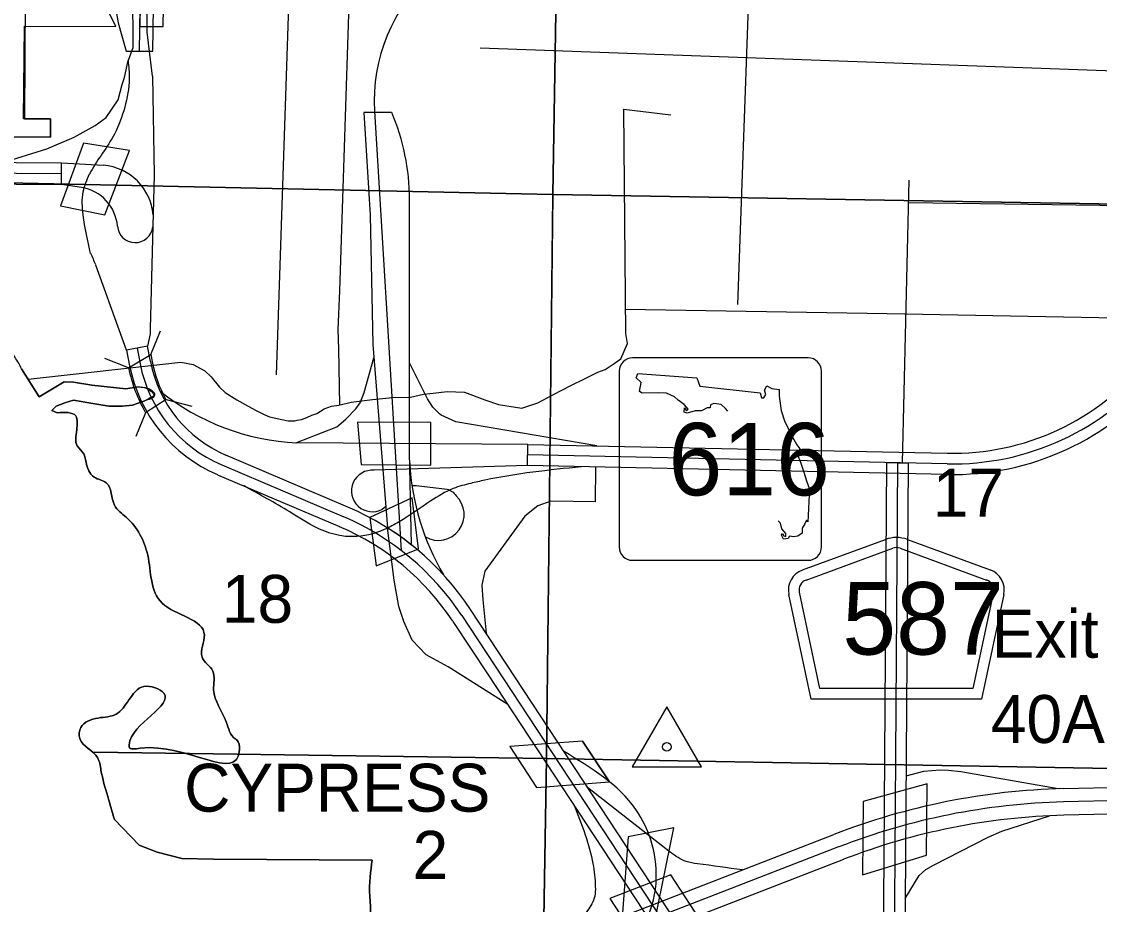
# Model space of a CAD drawing. Extents: x 380424 to 701066, y 1117407 to 1412949.
# Drawn here: x 478681 to 488803, y 1314442 to 1322731 of the extents above; entities that cross this region are included whole.
import ezdxf

# ---------------------------------------------------------------- set-up
doc = ezdxf.new("R2010")
doc.units = 0
for name, color, linetype in [('Airport Runways', 7, 'Continuous'), ('Bridges and Drawbridges State Highways', 7, 'Continuous'), ('Cities Incorporated Area', 7, 'Continuous'), ('Connecting Roads', 7, 'Continuous'), ('County Route Divided Highway Outline and Fill', 7, 'Continuous'), ('County Routes Highway Center Lines', 7, 'Continuous'), ('Interstate Divided Highway Outline and Fill', 7, 'Continuous'), ('Interstate Highway Center Lines', 7, 'Continuous'), ('Interstate Ramps', 7, 'Continuous'), ('Interstates Related Text', 7, 'Continuous'), ('Masks for Road Features', 7, 'Continuous'), ('Narrow Canals', 7, 'Continuous'), ('Roadshields County Roads', 7, 'Continuous'), ('Roadshilelds State Highways', 7, 'Continuous'), ('Section Lines', 7, 'Continuous'), ('Section Numbers', 7, 'Continuous'), ('State Route Divided Highway Outline and Fill', 7, 'Continuous'), ('State Routes Highway Center Lines', 7, 'Continuous'), ('State Routes Ramps', 7, 'Continuous'), ('Toll Divided Highway Outline and Fill', 7, 'Continuous'), ('Toll Highway Center Lines', 7, 'Continuous'), ('Toll Ramps', 7, 'Continuous'), ('Triangulation Station', 7, 'Continuous'), ('Triangulation Station Text', 7, 'Continuous')]:
    doc.layers.add(name, color=color, linetype=linetype)

msp = doc.modelspace()

# ---------------------------------------------------------------- linework, layer by layer
at = {"layer": 'Airport Runways'}
for p, q in [((485718, 1328761), (485404, 1320075)), ((482987, 1322486), (490302, 1322218))]:
    msp.add_line(p, q, dxfattribs=at)
msp.add_lwpolyline([(481074, 1319413), (481465, 1331109)], dxfattribs=at)
at = {"layer": 'Bridges and Drawbridges State Highways'}
for p, q in [((479894, 1319604), (479985, 1319828)), ((479687, 1319479), (479463, 1319569)), ((480038, 1319183), (479846, 1319059)), ((480038, 1319183), (480280, 1319121)), ((479846, 1319059), (479755, 1318835)), ((483266, 1315924), (483517, 1315541)), ((483950, 1315975), (484202, 1315593))]:
    msp.add_line(p, q, dxfattribs=at)
msp.add_lwpolyline([(479687, 1319479), (479894, 1319604), (479907, 1319541)], dxfattribs=at)
for radius, start, end in [(1414, 191.6932, 209.9535), (1186, 190.9029, 209.3721)]:
    msp.add_arc((481071, 1319765), radius, start, end, dxfattribs=at)
at = {"layer": 'Cities Incorporated Area'}
for points in [[(475551, 1321673), (478952, 1321645), (478952, 1321819), (478700, 1321819), (478710, 1322687), (479566, 1322686), (479058, 1323724), (475864, 1323724), (475864, 1326654), (479852, 1326624), (479792, 1322685), (480011, 1322685), (480033, 1323942), (481051, 1323915)], [(478719, 1323529), (478708, 1321819), (478952, 1321819), (478952, 1321645), (475551, 1321673)], [(478681, 1319471), (478848, 1319208), (479081, 1319348), (479168, 1319344), (479340, 1319317), (479660, 1319282), (479757, 1319300)], [(479757, 1319300), (479660, 1319282), (479340, 1319317), (479168, 1319344), (479081, 1319348), (478848, 1319208), (478681, 1319471)], [(479831, 1319168), (479722, 1319129), (479625, 1319120), (479502, 1319120), (479313, 1319151), (479168, 1319177), (479089, 1319151), (479006, 1319120), (478967, 1319080), (479015, 1319058)], [(479015, 1319058), (478967, 1319080), (479006, 1319120), (479089, 1319151), (479168, 1319177), (479313, 1319151), (479502, 1319120), (479625, 1319120), (479722, 1319129), (479831, 1319168)], [(479554, 1315238), (479785, 1315000), (479956, 1314933), (480186, 1314874), (480483, 1314866), (481973, 1314859)], [(481973, 1314859), (480483, 1314866), (480186, 1314874), (479956, 1314933), (479785, 1315000), (479554, 1315238)]]:
    msp.add_lwpolyline(points, dxfattribs=at)
for points in [[(478681, 1319471), (478655, 1319524), (478620, 1319578), (478444, 1319905), (478282, 1320079), (478207, 1320163)], [(479757, 1319300), (479837, 1319294), (479925, 1319218), (479831, 1319168)], [(479831, 1319168), (479849, 1319177), (479890, 1319200), (479918, 1319214), (479932, 1319224), (479933, 1319231), (479919, 1319253), (479902, 1319267), (479868, 1319285), (479820, 1319295), (479757, 1319300)], [(479015, 1319058), (479190, 1319028), (479199, 1318897), (479204, 1318747), (479265, 1318673), (479287, 1318594), (479362, 1318454), (479476, 1318401), (479555, 1318190), (479664, 1318077), (479866, 1317721), (480002, 1317270), (480398, 1316971), (480376, 1316765), (480477, 1316633), (480485, 1316458), (480604, 1316155), (480687, 1315997), (480699, 1315989), (480727, 1315892), (479796, 1315909), (479691, 1315922), (479691, 1315940), (480016, 1316427), (479830, 1316488), (479689, 1316362), (479570, 1316229), (479400, 1316192), (479237, 1316103), (479229, 1315999), (479395, 1315820), (479427, 1315704), (479490, 1315456), (479554, 1315238)], [(479554, 1315238), (479490, 1315456), (479427, 1315704), (479395, 1315820), (479229, 1315999), (479237, 1316103), (479400, 1316192), (479570, 1316229), (479689, 1316362), (479830, 1316488), (480016, 1316427), (479691, 1315940), (479691, 1315922), (479796, 1315909), (480727, 1315892), (480699, 1315989), (480687, 1315997), (480604, 1316155), (480485, 1316458), (480477, 1316633), (480376, 1316765), (480398, 1316971), (480002, 1317270), (479866, 1317721), (479664, 1318077), (479555, 1318190), (479476, 1318401), (479362, 1318454), (479287, 1318594), (479265, 1318673), (479204, 1318747), (479199, 1318897), (479190, 1319028), (479015, 1319058)], [(481973, 1314859), (481951, 1314517), (481921, 1314206), (481469, 1314195), (481369, 1314095), (481253, 1314032), (481116, 1313942), (480926, 1313831), (480789, 1313720), (480636, 1313615), (480451, 1313530), (480298, 1313425), (479960, 1313251), (479847, 1313176), (479504, 1312991), (479068, 1312792), (478803, 1312647), (478433, 1312475), (478169, 1312369), (477786, 1312237)], [(477786, 1312237), (478169, 1312369), (478433, 1312475), (478803, 1312647), (479068, 1312792), (479504, 1312991), (479847, 1313176), (479960, 1313251), (480298, 1313425), (480451, 1313530), (480636, 1313615), (480789, 1313720), (480926, 1313831), (481116, 1313942), (481253, 1314032), (481369, 1314095), (481469, 1314195), (481921, 1314206), (481951, 1314517), (481973, 1314859)]]:
    msp.add_spline(points, degree=3, dxfattribs=at)
at = {"layer": 'Connecting Roads'}
msp.add_line((487012, 1321033), (491088, 1320973), dxfattribs=at)
at = {"layer": 'County Route Divided Highway Outline and Fill'}
msp.add_lwpolyline([(487006, 1318585), (486974, 1313996), (486957, 1311004), (486956, 1310854), (486953, 1310804), (486753, 1310804), (486756, 1310854), (486757, 1311006), (486774, 1313997), (486806, 1318590)], close=True, dxfattribs=at)
at = {"layer": 'County Routes Highway Center Lines'}
msp.add_lwpolyline([(486906, 1318588), (486874, 1313996), (486857, 1311005), (486815, 1306010)], dxfattribs=at)
at = {"layer": 'Interstate Divided Highway Outline and Fill'}
for p, q in [((488464, 1315529), (489673, 1315559)), ((489679, 1315309), (488470, 1315279))]:
    msp.add_line(p, q, dxfattribs=at)
msp.add_lwpolyline([(486399, 1314865), (473594, 1309901), (464281, 1306290), (464191, 1306523), (473504, 1310134), (486309, 1315098)], dxfattribs=at)
for radius in [6395, 6145]:
    msp.add_arc((488621, 1309136), radius, 91.4089, 111.1911, dxfattribs=at)
at = {"layer": 'Interstate Highway Center Lines'}
msp.add_line((489676, 1315434), (488467, 1315404), dxfattribs=at)
msp.add_lwpolyline([(486354, 1314982), (473549, 1310017), (464236, 1306407)], dxfattribs=at)
msp.add_arc((488621, 1309136), 6270, 91.4089, 111.1911, dxfattribs=at)
at = {"layer": 'Interstate Ramps'}
msp.add_line((484776, 1314929), (483997, 1315540), dxfattribs=at)
for points in [[(488416, 1315528), (487500, 1315688), (487386, 1315699), (487307, 1315704), (487150, 1315691), (486986, 1315646)], [(486978, 1314498), (487110, 1314715), (487172, 1314771), (487245, 1314812), (487759, 1315074), (487886, 1315131), (488335, 1315274)]]:
    msp.add_lwpolyline(points, dxfattribs=at)
for points in [[(482921, 1313219), (483920, 1313697), (484145, 1313845), (484298, 1313991), (484524, 1314257), (484639, 1314635), (484450, 1315334), (483775, 1315877)], [(483877, 1315358), (484046, 1314825), (484069, 1314609), (484064, 1314519), (483997, 1314384), (483788, 1314121)], [(485451, 1314766), (485028, 1314824), (484923, 1314845), (484776, 1314929)]]:
    msp.add_spline(points, degree=3, dxfattribs=at)
at = {"layer": 'Masks for Road Features'}
for points in [[(479262, 1321591), (479048, 1321001), (479464, 1320916), (479695, 1321522)], [(481837, 1318971), (481869, 1318571), (482526, 1318567), (482523, 1318967)], [(482348, 1318260), (481952, 1318074), (482011, 1317621), (482409, 1317781)], [(483266, 1315924), (483517, 1315541), (484202, 1315593), (483950, 1315975)], [(486584, 1315409), (486579, 1314719), (487180, 1314904), (487185, 1315573)], [(484805, 1315160), (484378, 1315077), (484321, 1314320), (484145, 1313845), (484476, 1313778), (484554, 1313916)], [(484204, 1314497), (484570, 1313941), (485142, 1314163), (484777, 1314719)]]:
    msp.add_lwpolyline(points, close=True, dxfattribs=at)
msp.add_arc((480726, 1315781), 2600, 51.5319, 57.6636, dxfattribs=at)
at = {"layer": 'Narrow Canals'}
for points in [[(481671, 1319134), (481660, 1319654), (481654, 1319839), (481670, 1320203), (481828, 1325017), (481844, 1325117), (481892, 1325201), (482103, 1325275), (482219, 1325291), (482504, 1325344)], [(478743, 1319373), (480176, 1319533), (480292, 1319511), (480403, 1319453), (480461, 1319395), (480541, 1319300), (480593, 1319248), (480704, 1319179), (480810, 1319121), (480884, 1319079), (480958, 1319042), (481010, 1319021), (481053, 1319010), (481126, 1318994), (481184, 1318984), (481248, 1318984), (481269, 1318989), (481311, 1318994), (481359, 1319015), (481406, 1319036), (481454, 1319052), (481522, 1319094), (481591, 1319121), (481660, 1319131), (481776, 1319158), (481976, 1319184), (482166, 1319200), (482335, 1319205), (482457, 1319232), (482546, 1319242), (482678, 1319258), (482842, 1319253), (483032, 1319179), (483159, 1319137), (483380, 1319100), (483528, 1319153), (483670, 1319226), (483845, 1319316), (483961, 1319374), (484093, 1319438), (484161, 1319464), (484246, 1319522), (484309, 1319564), (484372, 1319707), (484357, 1319802), (484336, 1321908), (484779, 1321855)], [(492606, 1319876), (486811, 1319986), (484354, 1320029)]]:
    msp.add_lwpolyline(points, dxfattribs=at)
at = {"layer": 'Roadshields County Roads'}
for p, q in [((486013, 1317582), (486793, 1317868)), ((487000, 1317868), (487778, 1317582)), ((486048, 1317488), (486862, 1317787)), ((486931, 1317787), (487743, 1317488)), ((486097, 1316370), (485887, 1317352)), ((486178, 1316470), (485985, 1317373)), ((487807, 1317374), (487613, 1316470)), ((487904, 1317353), (487694, 1316370)), ((487613, 1316470), (486178, 1316470)), ((487694, 1316370), (486097, 1316370))]:
    msp.add_line(p, q, dxfattribs=at)
for centre, radius, start, end in [((486896, 1317587), 300, 69.8272, 110.1733), ((486896, 1317693), 100, 69.8273, 110.1733), ((486082, 1317394), 200, 110.1733, 192.1002), ((487709, 1317395), 200, 347.9004, 69.8273), ((486082, 1317394), 100, 110.1733, 192.1002), ((487709, 1317395), 100, 347.9004, 69.8273)]:
    msp.add_arc(centre, radius, start, end, dxfattribs=at)
at = {"layer": 'Roadshilelds State Highways'}
for p, q in [((486068, 1319573), (484418, 1319573)), ((484293, 1319448), (484293, 1317798)), ((486193, 1317798), (486193, 1319448)), ((484418, 1317673), (486068, 1317673))]:
    msp.add_line(p, q, dxfattribs=at)
for points in [[(485313, 1319074), (485293, 1319099), (485250, 1319135), (485181, 1319145), (485151, 1319132), (485148, 1319103), (485118, 1319106), (485066, 1319076), (485006, 1319076), (484930, 1319056), (484904, 1319063), (484907, 1319106), (484924, 1319076), (484940, 1319093), (484904, 1319135), (484848, 1319178), (484812, 1319208), (484739, 1319241), (484663, 1319244), (484508, 1319241), (484485, 1319258), (484499, 1319343), (484452, 1319386), (484469, 1319426)], [(484469, 1319426), (485023, 1319386), (485052, 1319307), (485616, 1319244), (485629, 1319198), (485652, 1319198), (485669, 1319231), (485659, 1319271), (485679, 1319310), (485728, 1319287), (485794, 1319277), (485794, 1319215), (485814, 1319079), (485847, 1318984), (485916, 1318835), (485962, 1318756), (485989, 1318720), (485969, 1318664), (485995, 1318595), (486028, 1318499), (486051, 1318420), (486078, 1318351), (486078, 1318288), (486071, 1318163), (486068, 1318090), (486064, 1318034), (486051, 1318050), (486035, 1318014), (486012, 1317975), (486012, 1317928), (485972, 1317899), (485929, 1317892), (485893, 1317899), (485880, 1317879), (485837, 1317872), (485817, 1317909), (485827, 1317925), (485840, 1317902), (485857, 1317895), (485857, 1317925), (485820, 1317968), (485807, 1318021), (485785, 1318045)]]:
    msp.add_lwpolyline(points, dxfattribs=at)
for centre, start, end in [((484418, 1319448), 90.0003, 180.0003), ((486068, 1319448), 0.0003, 90.0003), ((484418, 1317798), 180.0003, 270.0003), ((486068, 1317798), 270.0003, 0.0003)]:
    msp.add_arc(centre, 125, start, end, dxfattribs=at)
at = {"layer": 'Section Lines'}
for points in [[(478489, 1326463), (483759, 1326425), (483671, 1321107), (478397, 1321220)], [(489073, 1326399), (488981, 1321017), (483671, 1321107), (483759, 1326425)], [(488981, 1321017), (488912, 1315717), (483611, 1315813), (483669, 1321091), (483671, 1321107)]]:
    msp.add_lwpolyline(points, close=True, dxfattribs=at)
for points in [[(478372, 1319984), (478397, 1321220), (483671, 1321107), (483611, 1315813), (479364, 1315873)], [(479364, 1315873), (483611, 1315813), (483534, 1311299)], [(483534, 1311299), (483611, 1315813), (488912, 1315717), (488815, 1310369), (485556, 1310410)]]:
    msp.add_lwpolyline(points, dxfattribs=at)
at = {"layer": 'State Route Divided Highway Outline and Fill'}
for p, q in [((482156, 1321876), (481895, 1321876)), ((483435, 1318761), (487374, 1318678)), ((481746, 1318173), (480601, 1318661)), ((480522, 1318477), (481667, 1317989))]:
    msp.add_line(p, q, dxfattribs=at)
for points in [[(481895, 1321876), (481954, 1320914), (481979, 1319700), (482117, 1317978)], [(482343, 1317817), (482323, 1318688), (482323, 1321064)], [(479893, 1319538), (479865, 1319684), (479668, 1319646), (479696, 1319500)], [(487370, 1318478), (483431, 1318562), (483435, 1318761)], [(505190, 1313161), (501547, 1313197), (497069, 1313241), (492620, 1313285), (489005, 1313321), (486010, 1313350), (485867, 1313351), (485751, 1313351), (485618, 1313379), (485490, 1313429), (485350, 1313506), (485249, 1313606), (485137, 1313786), (484994, 1314024), (483235, 1316699), (482898, 1317210)], [(482731, 1317100), (483062, 1316598), (484825, 1313918), (484966, 1313681), (485092, 1313481), (485228, 1313344), (485405, 1313247), (485561, 1313186), (485730, 1313151), (485867, 1313151), (486009, 1313150), (489003, 1313121), (492618, 1313085), (497067, 1313041), (501545, 1312997), (505188, 1312961)]]:
    msp.add_lwpolyline(points, dxfattribs=at)
msp.add_lwpolyline([(479057, 1321402), (476919, 1321418), (476602, 1321421), (476602, 1321221), (476918, 1321218), (479056, 1321202)], close=True, dxfattribs=at)
for centre, radius, start, end in [((480263, 1321064), 2061, 0.0001, 23.2303), ((481071, 1319765), 1400, 190.9029, 246.9095), ((481071, 1319765), 1200, 190.9029, 246.9095), ((487424, 1321022), 2344, 268.7797, 320.8827), ((487424, 1321022), 2544, 268.7797, 320.8827), ((480726, 1315781), 2600, 33.3394, 66.9095), ((480726, 1315781), 2400, 33.3394, 66.9095), ((480726, 1315781), 2600, 51.5319, 57.6636)]:
    msp.add_arc(centre, radius, start, end, dxfattribs=at)
at = {"layer": 'State Routes Highway Center Lines'}
for p, q in [((481995, 1321891), (482246, 1317766)), ((486954, 1318587), (487016, 1321242)), ((479767, 1319665), (479795, 1319519)), ((487372, 1318578), (483433, 1318662)), ((480561, 1318569), (481706, 1318081))]:
    msp.add_line(p, q, dxfattribs=at)
for points in [[(479056, 1321302), (476919, 1321318), (472970, 1321349)], [(482815, 1317155), (484909, 1313971), (485052, 1313734), (485170, 1313544), (485289, 1313425), (485447, 1313338), (485590, 1313282), (485740, 1313251), (485867, 1313251), (486009, 1313250), (489004, 1313221), (492619, 1313185), (497068, 1313141), (501546, 1313097), (505189, 1313061)]]:
    msp.add_lwpolyline(points, dxfattribs=at)
for centre, radius, start, end in [((483592, 1321988), 1600, 131.5169, 183.4907), ((481071, 1319765), 1300, 190.9029, 246.9095), ((487424, 1321022), 2444, 268.7797, 320.8827), ((480726, 1315781), 2500, 33.3394, 66.9095)]:
    msp.add_arc(centre, radius, start, end, dxfattribs=at)
at = {"layer": 'State Routes Ramps'}
for p, q in [((479450, 1321381), (479057, 1321402)), ((479244, 1321173), (479056, 1321202)), ((479668, 1319646), (479378, 1320445)), ((483435, 1318761), (481268, 1318775)), ((483431, 1318562), (481993, 1318518)), ((482069, 1318153), (482101, 1318180)), ((482180, 1317486), (482117, 1317978)), ((482223, 1317238), (482180, 1317486)), ((482272, 1317097), (482223, 1317238)), ((482350, 1316922), (482272, 1317097)), ((482481, 1316784), (482350, 1316922)), ((482686, 1316672), (482481, 1316784)), ((483246, 1316318), (482686, 1316672))]:
    msp.add_line(p, q, dxfattribs=at)
for points in [[(479927, 1321291), (479890, 1319846), (479890, 1319798), (479865, 1319684)], [(481257, 1318775), (481642, 1318927), (481725, 1318998), (481821, 1319094), (481860, 1319151), (481898, 1319247), (481990, 1319573)], [(484083, 1318748), (482760, 1318972), (482622, 1319035), (482606, 1319049), (482544, 1319111), (482493, 1319188), (482323, 1319527)], [(484070, 1318548), (484068, 1318222), (483650, 1318229), (483528, 1318185), (483406, 1318087), (483031, 1317571), (483002, 1317440), (483012, 1317303), (483044, 1316988)], [(482347, 1318375), (482388, 1318375), (482679, 1318341)]]:
    msp.add_lwpolyline(points, dxfattribs=at)
for centre, radius, start, end in [((479409, 1320873), 510, 4.8306, 85.4295), ((479183, 1320777), 400, 4.5806, 81.1972), ((479748, 1320823), 167, 184.5806, 353.0736), ((478320, 1320048), 1130, 20.6082, 26.6038), ((481378, 1321007), 2235, 231.3478, 267.1649), ((484623, 1318708), 2300, 183.0642, 210.5971), ((481974, 1318324), 195, 84.3632, 299.2167), ((482594, 1318103), 243, 240.1729, 46.6043)]:
    msp.add_arc(centre, radius, start, end, dxfattribs=at)
for points in [[(479330, 1320553), (479260, 1320917), (479260, 1321132), (479319, 1321300)], [(483939, 1318551), (483031, 1318425), (482900, 1318395), (482735, 1318347), (482525, 1318230), (482228, 1318034), (482087, 1317961), (481790, 1317895), (481654, 1317908), (481455, 1317978), (481199, 1318127), (480771, 1318371)], [(482679, 1318341), (482722, 1318320), (482761, 1318279)]]:
    msp.add_spline(points, degree=3, dxfattribs=at)
at = {"layer": 'Toll Divided Highway Outline and Fill'}
msp.add_lwpolyline([(479502, 1323704), (479502, 1323401), (479527, 1323078), (479589, 1322719), (479664, 1322454), (479914, 1322452), (480045, 1331097), (480150, 1332232), (480280, 1332975), (480403, 1333650), (480421, 1333886)], dxfattribs=at)
at = {"layer": 'Toll Highway Center Lines'}
msp.add_lwpolyline([(479789, 1322453), (479920, 1331104), (480026, 1332248), (480157, 1332997), (480279, 1333666), (480296, 1333892), (480305, 1334215), (480227, 1334651), (480105, 1335774), (480096, 1336262), (480192, 1338125), (480235, 1339101), (480244, 1339746), (480270, 1339894), (480383, 1340248), (480488, 1340719), (480523, 1340903), (480540, 1341217), (480540, 1342462), (480588, 1344419)], dxfattribs=at)
at = {"layer": 'Toll Ramps'}
for points in [[(479910, 1322220), (479862, 1322632), (479856, 1323326), (479868, 1324120), (479856, 1324486), (479849, 1324597), (479794, 1324659), (479769, 1324666), (479725, 1324672), (479644, 1324680)], [(479633, 1324617), (479719, 1324604), (479738, 1324591), (479744, 1324548), (479713, 1323017), (479725, 1322713), (479725, 1322483), (479681, 1322365)], [(478496, 1321406), (478918, 1321535), (479175, 1321646), (479374, 1321755), (479476, 1321832), (479589, 1321996), (479625, 1322140), (479649, 1322206), (479681, 1322366)], [(479910, 1322220), (479927, 1321291)]]:
    msp.add_lwpolyline(points, dxfattribs=at)
msp.add_spline([(479681, 1322365), (479692, 1322197), (479650, 1321926), (479553, 1321675), (479330, 1321320), (479319, 1321300)], degree=3, dxfattribs=at)
at = {"layer": 'Triangulation Station'}
msp.add_lwpolyline([(484741, 1316297), (484416, 1315734), (485066, 1315734)], close=True, dxfattribs=at)
msp.add_circle((484741, 1315922), 40, dxfattribs=at)

# ---------------------------------------------------------------- texts
at = {"layer": 'Interstates Related Text'}
for s, p in [('Exit ', (487792, 1316758)), ('40A', (487783, 1315958))]:
    msp.add_text(s, height=450, dxfattribs=at).set_placement(p)
at = {"layer": 'Roadshields County Roads'}
msp.add_text('587', height=680, rotation=0.0003, dxfattribs=at).set_placement((486388, 1316788))
at = {"layer": 'Roadshilelds State Highways'}
msp.add_text('616', height=680, rotation=0.0003, dxfattribs=at).set_placement((484756, 1318283))
at = {"layer": 'Section Numbers'}
for s, p in [('17', (487237, 1318082)), ('18', (480562, 1317086))]:
    msp.add_text(s, height=450, dxfattribs=at).set_placement(p)
at = {"layer": 'Triangulation Station Text'}
for s, p in [('CYPRESS', (480208, 1315313)), ('2', (482353, 1314682))]:
    msp.add_text(s, height=450, rotation=0.0002, dxfattribs=at).set_placement(p)

doc.saveas('drawing.dxf')
